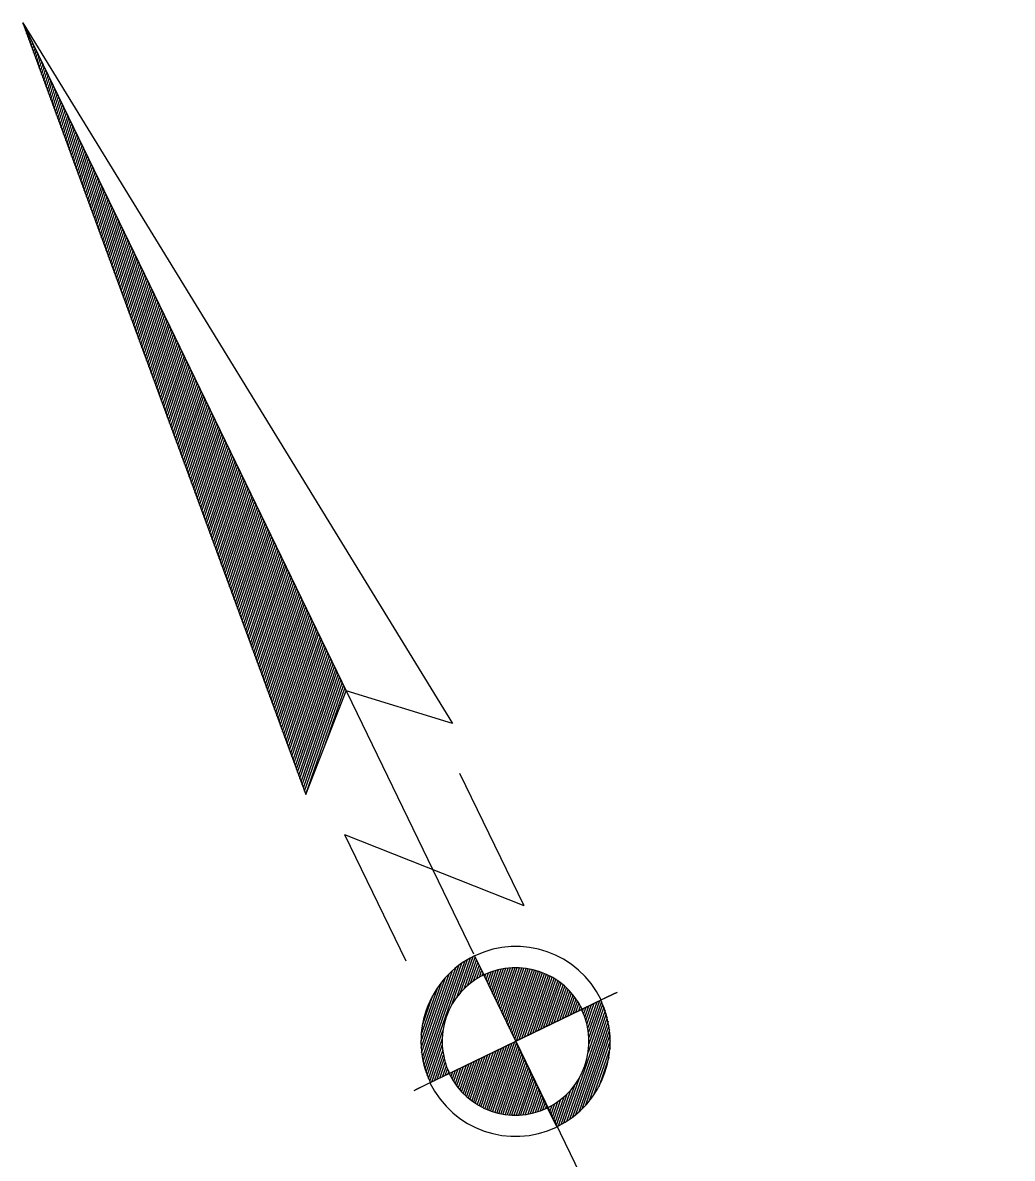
# Model space of a CAD drawing. Extents: x 2356431 to 2371438, y 6972864 to 6982525.
# Drawn here: x 2370646.7 to 2370693.2, y 6981830.7 to 6981884 of the extents above; entities that cross this region are included whole.
import ezdxf

# ---------------------------------------------------------------- set-up
doc = ezdxf.new("R2010")
doc.units = 0
doc.header["$LTSCALE"] = 5.6
doc.layers.add('1', color=7, linetype='Continuous', lineweight=25)

msp = doc.modelspace()

# ---------------------------------------------------------------- linework, layer by layer
at = {"layer": '1'}
for p, q in [((2370646.703, 6981884.014), (2370667.879, 6981840.277)), ((2370646.725, 6981883.95), (2370646.727, 6981883.959)), ((2370646.78, 6981883.803), (2370646.79, 6981883.833)), ((2370646.833, 6981883.656), (2370646.851, 6981883.706)), ((2370646.888, 6981883.508), (2370646.912, 6981883.579)), ((2370646.941, 6981883.361), (2370646.974, 6981883.452)), ((2370646.995, 6981883.212), (2370647.034, 6981883.324)), ((2370647.051, 6981883.064), (2370647.096, 6981883.199)), ((2370647.105, 6981882.917), (2370647.158, 6981883.072)), ((2370647.158, 6981882.77), (2370647.22, 6981882.945)), ((2370647.213, 6981882.621), (2370647.282, 6981882.818)), ((2370647.266, 6981882.473), (2370647.342, 6981882.691)), ((2370647.321, 6981882.326), (2370647.404, 6981882.564)), ((2370647.375, 6981882.178), (2370647.464, 6981882.438)), ((2370647.43, 6981882.031), (2370647.527, 6981882.312)), ((2370647.484, 6981881.883), (2370647.588, 6981882.183)), ((2370647.537, 6981881.735), (2370647.651, 6981882.057)), ((2370647.592, 6981881.588), (2370647.712, 6981881.93)), ((2370647.646, 6981881.44), (2370647.773, 6981881.803)), ((2370647.7, 6981881.291), (2370647.834, 6981881.677)), ((2370647.755, 6981881.145), (2370647.895, 6981881.55)), ((2370647.809, 6981880.998), (2370647.956, 6981881.423)), ((2370647.863, 6981880.85), (2370648.018, 6981881.296)), ((2370647.916, 6981880.702), (2370648.079, 6981881.169)), ((2370647.97, 6981880.554), (2370648.14, 6981881.042)), ((2370648.026, 6981880.407), (2370648.202, 6981880.915)), ((2370648.081, 6981880.258), (2370648.264, 6981880.789)), ((2370648.133, 6981880.11), (2370648.325, 6981880.662)), ((2370648.188, 6981879.961), (2370648.387, 6981880.535)), ((2370648.243, 6981879.815), (2370648.448, 6981880.407)), ((2370648.297, 6981879.668), (2370648.511, 6981880.281)), ((2370648.351, 6981879.521), (2370648.571, 6981880.154)), ((2370648.404, 6981879.373), (2370648.632, 6981880.026)), ((2370648.459, 6981879.225), (2370648.694, 6981879.901)), ((2370648.514, 6981879.077), (2370648.754, 6981879.774)), ((2370648.568, 6981878.928), (2370648.818, 6981879.647)), ((2370648.621, 6981878.782), (2370648.878, 6981879.519)), ((2370648.676, 6981878.634), (2370648.939, 6981879.393)), ((2370648.731, 6981878.486), (2370649.002, 6981879.267)), ((2370648.785, 6981878.339), (2370649.062, 6981879.139)), ((2370648.839, 6981878.191), (2370649.124, 6981879.013)), ((2370648.893, 6981878.043), (2370649.186, 6981878.886)), ((2370648.946, 6981877.896), (2370649.247, 6981878.759)), ((2370649.001, 6981877.748), (2370649.308, 6981878.632)), ((2370649.056, 6981877.6), (2370649.37, 6981878.505)), ((2370649.109, 6981877.453), (2370649.431, 6981878.379)), ((2370649.163, 6981877.305), (2370649.492, 6981878.252)), ((2370649.217, 6981877.157), (2370649.554, 6981878.125)), ((2370649.272, 6981877.01), (2370649.615, 6981877.998)), ((2370649.325, 6981876.862), (2370649.677, 6981877.871)), ((2370649.38, 6981876.713), (2370649.737, 6981877.745)), ((2370649.434, 6981876.567), (2370649.799, 6981877.616)), ((2370649.489, 6981876.42), (2370649.861, 6981877.49)), ((2370649.543, 6981876.271), (2370649.922, 6981877.364)), ((2370649.596, 6981876.123), (2370649.983, 6981877.237)), ((2370649.652, 6981875.975), (2370650.043, 6981877.11)), ((2370649.706, 6981875.828), (2370650.107, 6981876.984)), ((2370649.758, 6981875.681), (2370650.167, 6981876.856)), ((2370649.813, 6981875.534), (2370650.229, 6981876.729)), ((2370649.867, 6981875.384), (2370650.291, 6981876.603)), ((2370649.922, 6981875.237), (2370650.353, 6981876.476)), ((2370649.977, 6981875.09), (2370650.414, 6981876.349)), ((2370650.03, 6981874.94), (2370650.475, 6981876.222)), ((2370650.085, 6981874.794), (2370650.537, 6981876.095)), ((2370650.138, 6981874.646), (2370650.598, 6981875.968)), ((2370650.193, 6981874.499), (2370650.659, 6981875.841)), ((2370650.247, 6981874.352), (2370650.721, 6981875.715)), ((2370650.302, 6981874.204), (2370650.782, 6981875.589)), ((2370650.356, 6981874.055), (2370650.843, 6981875.461)), ((2370650.409, 6981873.908), (2370650.905, 6981875.334)), ((2370650.464, 6981873.76), (2370650.966, 6981875.207)), ((2370650.519, 6981873.613), (2370651.027, 6981875.08)), ((2370650.571, 6981873.465), (2370651.089, 6981874.954)), ((2370650.626, 6981873.318), (2370651.15, 6981874.826)), ((2370650.681, 6981873.17), (2370651.213, 6981874.7)), ((2370650.734, 6981873.023), (2370651.273, 6981874.572)), ((2370650.788, 6981872.874), (2370651.334, 6981874.445)), ((2370650.842, 6981872.726), (2370651.397, 6981874.319)), ((2370650.898, 6981872.579), (2370651.457, 6981874.191)), ((2370650.952, 6981872.433), (2370651.519, 6981874.065)), ((2370651.005, 6981872.284), (2370651.58, 6981873.939)), ((2370651.06, 6981872.136), (2370651.643, 6981873.812)), ((2370651.113, 6981871.988), (2370651.705, 6981873.685)), ((2370651.168, 6981871.84), (2370651.765, 6981873.557)), ((2370651.223, 6981871.693), (2370651.826, 6981873.432)), ((2370651.277, 6981871.545), (2370651.887, 6981873.304)), ((2370651.33, 6981871.397), (2370651.949, 6981873.176)), ((2370651.386, 6981871.249), (2370652.013, 6981873.051)), ((2370651.439, 6981871.102), (2370652.072, 6981872.924)), ((2370651.494, 6981870.954), (2370652.134, 6981872.797)), ((2370651.547, 6981870.807), (2370652.194, 6981872.669)), ((2370651.602, 6981870.659), (2370652.257, 6981872.544)), ((2370651.655, 6981870.512), (2370652.317, 6981872.417)), ((2370651.709, 6981870.364), (2370652.379, 6981872.29)), ((2370651.764, 6981870.217), (2370652.441, 6981872.163)), ((2370651.818, 6981870.069), (2370652.502, 6981872.035)), ((2370651.873, 6981869.921), (2370652.564, 6981871.908)), ((2370651.928, 6981869.773), (2370652.625, 6981871.782)), ((2370651.981, 6981869.624), (2370652.686, 6981871.655)), ((2370652.035, 6981869.477), (2370652.747, 6981871.529)), ((2370652.09, 6981869.33), (2370652.809, 6981871.401)), ((2370652.145, 6981869.182), (2370652.871, 6981871.274)), ((2370652.198, 6981869.035), (2370652.932, 6981871.147)), ((2370652.252, 6981868.886), (2370652.993, 6981871.021)), ((2370652.306, 6981868.74), (2370653.055, 6981870.893)), ((2370652.36, 6981868.591), (2370653.116, 6981870.767)), ((2370652.414, 6981868.445), (2370653.176, 6981870.64)), ((2370652.469, 6981868.296), (2370653.239, 6981870.514)), ((2370652.522, 6981868.148), (2370653.301, 6981870.387)), ((2370652.578, 6981868.001), (2370653.363, 6981870.259)), ((2370652.631, 6981867.854), (2370653.424, 6981870.132)), ((2370652.685, 6981867.706), (2370653.485, 6981870.006)), ((2370652.739, 6981867.558), (2370653.547, 6981869.879)), ((2370652.794, 6981867.41), (2370653.608, 6981869.753)), ((2370652.848, 6981867.262), (2370653.669, 6981869.625)), ((2370652.904, 6981867.115), (2370653.731, 6981869.498)), ((2370652.956, 6981866.966), (2370653.792, 6981869.373)), ((2370653.01, 6981866.82), (2370653.853, 6981869.245)), ((2370653.065, 6981866.673), (2370653.913, 6981869.118)), ((2370653.118, 6981866.524), (2370653.977, 6981868.991)), ((2370653.172, 6981866.376), (2370654.037, 6981868.864)), ((2370653.226, 6981866.23), (2370654.099, 6981868.738)), ((2370653.282, 6981866.081), (2370654.161, 6981868.61)), ((2370653.336, 6981865.933), (2370654.221, 6981868.484)), ((2370653.39, 6981865.785), (2370654.284, 6981868.356)), ((2370653.444, 6981865.638), (2370654.344, 6981868.231)), ((2370653.498, 6981865.491), (2370654.406, 6981868.103)), ((2370653.552, 6981865.343), (2370654.467, 6981867.976)), ((2370653.606, 6981865.195), (2370654.528, 6981867.849)), ((2370653.659, 6981865.048), (2370654.59, 6981867.722)), ((2370653.715, 6981864.9), (2370654.652, 6981867.596)), ((2370653.77, 6981864.752), (2370654.713, 6981867.468)), ((2370653.823, 6981864.605), (2370654.774, 6981867.342)), ((2370653.878, 6981864.457), (2370654.837, 6981867.216)), ((2370653.932, 6981864.309), (2370654.897, 6981867.088)), ((2370653.986, 6981864.161), (2370654.959, 6981866.962)), ((2370654.04, 6981864.014), (2370655.02, 6981866.834)), ((2370654.094, 6981863.865), (2370655.081, 6981866.709)), ((2370654.148, 6981863.719), (2370655.144, 6981866.581)), ((2370654.202, 6981863.57), (2370655.204, 6981866.453)), ((2370654.256, 6981863.424), (2370655.267, 6981866.327)), ((2370654.312, 6981863.275), (2370655.327, 6981866.201)), ((2370654.365, 6981863.128), (2370655.389, 6981866.075)), ((2370654.419, 6981862.979), (2370655.45, 6981865.947)), ((2370654.473, 6981862.833), (2370655.512, 6981865.82)), ((2370654.528, 6981862.684), (2370655.573, 6981865.693)), ((2370654.582, 6981862.536), (2370655.634, 6981865.566)), ((2370654.637, 6981862.389), (2370655.696, 6981865.44)), ((2370654.691, 6981862.241), (2370655.757, 6981865.312)), ((2370654.743, 6981862.093), (2370655.819, 6981865.186)), ((2370654.798, 6981861.945), (2370655.88, 6981865.059)), ((2370654.852, 6981861.798), (2370655.942, 6981864.932)), ((2370654.907, 6981861.651), (2370656.003, 6981864.805)), ((2370654.961, 6981861.503), (2370656.064, 6981864.677)), ((2370655.015, 6981861.356), (2370656.126, 6981864.552)), ((2370655.069, 6981861.208), (2370656.187, 6981864.423)), ((2370655.124, 6981861.06), (2370656.247, 6981864.298)), ((2370655.176, 6981860.912), (2370656.31, 6981864.17)), ((2370655.232, 6981860.764), (2370656.372, 6981864.044)), ((2370655.286, 6981860.618), (2370656.433, 6981863.918)), ((2370655.34, 6981860.468), (2370656.494, 6981863.791)), ((2370655.395, 6981860.323), (2370656.556, 6981863.664)), ((2370655.447, 6981860.173), (2370656.617, 6981863.536)), ((2370655.503, 6981860.027), (2370656.679, 6981863.41)), ((2370655.556, 6981859.878), (2370656.739, 6981863.283)), ((2370655.61, 6981859.732), (2370656.802, 6981863.155)), ((2370655.665, 6981859.584), (2370656.863, 6981863.03)), ((2370655.719, 6981859.434), (2370656.924, 6981862.902)), ((2370655.774, 6981859.287), (2370656.986, 6981862.777)), ((2370655.828, 6981859.14), (2370657.047, 6981862.649)), ((2370655.882, 6981858.992), (2370657.108, 6981862.522)), ((2370655.937, 6981858.846), (2370657.17, 6981862.396)), ((2370655.99, 6981858.697), (2370657.231, 6981862.268)), ((2370656.044, 6981858.549), (2370657.292, 6981862.141)), ((2370656.099, 6981858.402), (2370657.354, 6981862.015)), ((2370656.154, 6981858.255), (2370657.415, 6981861.887)), ((2370656.207, 6981858.107), (2370657.477, 6981861.762)), ((2370656.261, 6981857.959), (2370657.538, 6981861.633)), ((2370656.315, 6981857.811), (2370657.599, 6981861.507)), ((2370656.369, 6981857.664), (2370657.661, 6981861.38)), ((2370656.424, 6981857.516), (2370657.723, 6981861.255)), ((2370656.478, 6981857.369), (2370657.785, 6981861.127)), ((2370656.531, 6981857.221), (2370657.846, 6981861.001)), ((2370656.586, 6981857.072), (2370657.907, 6981860.873)), ((2370656.642, 6981856.925), (2370657.97, 6981860.747)), ((2370656.695, 6981856.776), (2370658.029, 6981860.618)), ((2370656.748, 6981856.629), (2370658.092, 6981860.492)), ((2370656.803, 6981856.482), (2370658.154, 6981860.365)), ((2370656.857, 6981856.335), (2370658.214, 6981860.238)), ((2370656.912, 6981856.187), (2370658.277, 6981860.112)), ((2370656.966, 6981856.039), (2370658.337, 6981859.984)), ((2370657.02, 6981855.891), (2370658.399, 6981859.859)), ((2370657.074, 6981855.743), (2370658.46, 6981859.73)), ((2370657.128, 6981855.596), (2370658.522, 6981859.605)), ((2370657.181, 6981855.449), (2370658.583, 6981859.478)), ((2370657.236, 6981855.3), (2370658.643, 6981859.351)), ((2370657.291, 6981855.153), (2370658.706, 6981859.224)), ((2370657.346, 6981855.006), (2370658.767, 6981859.097)), ((2370657.399, 6981854.858), (2370658.829, 6981858.971)), ((2370657.452, 6981854.709), (2370658.89, 6981858.843)), ((2370657.507, 6981854.562), (2370658.951, 6981858.716)), ((2370657.561, 6981854.415), (2370659.013, 6981858.59)), ((2370657.616, 6981854.267), (2370659.074, 6981858.463)), ((2370657.669, 6981854.119), (2370659.135, 6981858.335)), ((2370657.725, 6981853.971), (2370659.197, 6981858.209)), ((2370657.778, 6981853.823), (2370659.258, 6981858.082)), ((2370657.834, 6981853.677), (2370659.32, 6981857.955)), ((2370657.888, 6981853.528), (2370659.381, 6981857.829)), ((2370657.941, 6981853.38), (2370659.442, 6981857.702)), ((2370657.995, 6981853.232), (2370659.505, 6981857.574)), ((2370658.049, 6981853.084), (2370659.565, 6981857.448)), ((2370658.104, 6981852.937), (2370659.625, 6981857.32)), ((2370658.158, 6981852.79), (2370659.688, 6981857.195)), ((2370658.212, 6981852.641), (2370659.749, 6981857.068)), ((2370658.266, 6981852.495), (2370659.811, 6981856.941)), ((2370658.32, 6981852.347), (2370659.873, 6981856.814)), ((2370658.374, 6981852.199), (2370659.934, 6981856.687)), ((2370658.428, 6981852.051), (2370659.996, 6981856.561)), ((2370658.483, 6981851.903), (2370660.057, 6981856.432)), ((2370658.537, 6981851.755), (2370660.119, 6981856.307)), ((2370658.592, 6981851.608), (2370660.179, 6981856.18)), ((2370658.644, 6981851.46), (2370660.24, 6981856.053)), ((2370658.7, 6981851.313), (2370660.303, 6981855.926)), ((2370658.754, 6981851.166), (2370660.365, 6981855.799)), ((2370658.807, 6981851.017), (2370660.426, 6981855.672)), ((2370658.862, 6981850.87), (2370660.488, 6981855.544)), ((2370658.915, 6981850.723), (2370660.549, 6981855.417)), ((2370658.97, 6981850.575), (2370660.609, 6981855.292)), ((2370659.025, 6981850.427), (2370660.672, 6981855.164)), ((2370659.079, 6981850.28), (2370660.733, 6981855.038)), ((2370659.133, 6981850.132), (2370660.794, 6981854.911)), ((2370659.187, 6981849.984), (2370660.856, 6981854.784)), ((2370659.24, 6981849.836), (2370660.916, 6981854.658)), ((2370659.296, 6981849.688), (2370660.978, 6981854.53)), ((2370659.349, 6981849.54), (2370661.039, 6981854.403)), ((2370659.405, 6981849.393), (2370661.1, 6981854.276)), ((2370659.459, 6981849.245), (2370661.164, 6981854.15)), ((2370659.513, 6981849.097), (2370661.225, 6981854.023)), ((2370659.567, 6981848.949), (2370661.286, 6981853.896)), ((2370659.621, 6981848.802), (2370661.346, 6981853.769)), ((2370659.674, 6981848.655), (2370661.409, 6981853.643)), ((2370659.73, 6981848.508), (2370661.469, 6981853.516)), ((2370659.784, 6981848.359), (2370661.529, 6981853.389)), ((2370659.837, 6981848.211), (2370661.593, 6981853.262)), ((2370659.892, 6981848.064), (2370661.654, 6981853.136)), ((2370659.946, 6981847.916), (2370661.716, 6981853.009)), ((2370659.999, 6981847.768), (2370661.777, 6981852.882)), ((2370660.918, 6981850.107), (2370661.838, 6981852.755)), ((2370667.234, 6981848.755), (2370670.244, 6981842.542)), ((2370661.825, 6981845.876), (2370664.698, 6981839.942)), ((2370661.825, 6981845.876), (2370670.244, 6981842.542)), ((2370665.608, 6981834.864), (2370667.334, 6981839.826)), ((2370665.661, 6981834.708), (2370667.47, 6981839.918)), ((2370666.869, 6981837.881), (2370667.604, 6981840)), ((2370667.096, 6981838.228), (2370667.738, 6981840.076)), ((2370667.279, 6981838.455), (2370667.866, 6981840.142)), ((2370667.445, 6981838.63), (2370667.96, 6981840.111)), ((2370667.601, 6981838.773), (2370668.021, 6981839.983)), ((2370667.749, 6981838.895), (2370668.082, 6981839.858)), ((2370667.93, 6981840.175), (2370668.365, 6981839.278)), ((2370665.447, 6981835.617), (2370666.741, 6981839.335)), ((2370665.482, 6981835.405), (2370666.897, 6981839.482)), ((2370665.519, 6981835.211), (2370667.048, 6981839.61)), ((2370665.562, 6981835.031), (2370667.193, 6981839.725)), ((2370667.891, 6981838.999), (2370668.145, 6981839.731)), ((2370668.027, 6981839.091), (2370668.206, 6981839.604)), ((2370668.159, 6981839.17), (2370668.266, 6981839.477)), ((2370668.292, 6981839.241), (2370668.329, 6981839.35)), ((2370668.414, 6981839.172), (2370668.469, 6981839.325)), ((2370668.477, 6981839.046), (2370668.592, 6981839.376)), ((2370668.538, 6981838.919), (2370668.713, 6981839.423)), ((2370668.599, 6981838.791), (2370668.831, 6981839.464)), ((2370668.661, 6981838.665), (2370668.95, 6981839.497)), ((2370668.723, 6981838.538), (2370669.065, 6981839.527)), ((2370668.783, 6981838.412), (2370669.18, 6981839.553)), ((2370668.844, 6981838.285), (2370669.293, 6981839.575)), ((2370668.907, 6981838.159), (2370669.405, 6981839.592)), ((2370668.968, 6981838.03), (2370669.514, 6981839.605)), ((2370669.029, 6981837.905), (2370669.623, 6981839.615)), ((2370669.09, 6981837.778), (2370669.731, 6981839.62)), ((2370669.152, 6981837.651), (2370669.837, 6981839.623)), ((2370669.213, 6981837.523), (2370669.941, 6981839.622)), ((2370669.275, 6981837.396), (2370670.047, 6981839.618)), ((2370669.336, 6981837.27), (2370670.15, 6981839.611)), ((2370669.398, 6981837.142), (2370670.252, 6981839.603)), ((2370669.458, 6981837.018), (2370670.353, 6981839.589)), ((2370669.52, 6981836.89), (2370670.453, 6981839.574)), ((2370669.581, 6981836.763), (2370670.552, 6981839.555)), ((2370669.642, 6981836.636), (2370670.651, 6981839.534)), ((2370669.704, 6981836.509), (2370670.747, 6981839.51)), ((2370669.766, 6981836.381), (2370670.843, 6981839.483)), ((2370669.827, 6981836.256), (2370670.939, 6981839.456)), ((2370669.907, 6981836.181), (2370671.034, 6981839.421)), ((2370670.034, 6981836.242), (2370671.126, 6981839.388)), ((2370670.161, 6981836.302), (2370671.22, 6981839.349)), ((2370670.287, 6981836.364), (2370671.311, 6981839.309)), ((2370670.414, 6981836.426), (2370671.402, 6981839.266)), ((2370665.416, 6981836.128), (2370666.397, 6981838.955)), ((2370665.424, 6981835.852), (2370666.575, 6981839.164)), ((2370670.541, 6981836.488), (2370671.491, 6981839.221)), ((2370670.668, 6981836.549), (2370671.579, 6981839.172)), ((2370670.795, 6981836.61), (2370671.667, 6981839.121)), ((2370670.92, 6981836.673), (2370671.753, 6981839.066)), ((2370671.048, 6981836.733), (2370671.84, 6981839.01)), ((2370671.175, 6981836.796), (2370671.924, 6981838.949)), ((2370671.303, 6981836.856), (2370672.007, 6981838.886)), ((2370671.429, 6981836.918), (2370672.09, 6981838.818)), ((2370671.556, 6981836.979), (2370672.171, 6981838.748)), ((2370665.425, 6981836.459), (2370666.201, 6981838.691)), ((2370665.481, 6981836.923), (2370665.957, 6981838.29)), ((2370674.543, 6981838.426), (2370666.756, 6981834.655)), ((2370671.682, 6981837.041), (2370672.252, 6981838.675)), ((2370671.809, 6981837.101), (2370672.331, 6981838.599)), ((2370671.935, 6981837.163), (2370672.406, 6981838.517)), ((2370672.063, 6981837.224), (2370672.484, 6981838.432)), ((2370672.191, 6981837.286), (2370672.56, 6981838.344)), ((2370672.317, 6981837.348), (2370672.632, 6981838.25)), ((2370673.857, 6981838.093), (2370674.646, 6981838.476)), ((2370665.179, 6981833.892), (2370672.965, 6981837.662)), ((2370672.444, 6981837.409), (2370672.702, 6981838.153)), ((2370672.57, 6981837.47), (2370672.772, 6981838.051)), ((2370672.697, 6981837.532), (2370672.84, 6981837.942)), ((2370672.826, 6981837.593), (2370672.905, 6981837.826)), ((2370672.951, 6981837.655), (2370672.968, 6981837.707)), ((2370672.965, 6981837.662), (2370673.864, 6981838.097)), ((2370673.038, 6981837.696), (2370673.001, 6981837.589)), ((2370673.164, 6981837.758), (2370673.058, 6981837.452)), ((2370673.291, 6981837.819), (2370673.113, 6981837.306)), ((2370673.418, 6981837.881), (2370673.164, 6981837.15)), ((2370673.544, 6981837.942), (2370673.211, 6981836.979)), ((2370673.672, 6981838.003), (2370673.252, 6981836.794)), ((2370674.009, 6981837.759), (2370673.273, 6981835.641)), ((2370673.798, 6981838.065), (2370673.284, 6981836.585)), ((2370673.894, 6981838.032), (2370673.306, 6981836.343)), ((2370673.952, 6981837.899), (2370673.309, 6981836.048)), ((2370674.063, 6981837.611), (2370672.252, 6981832.4)), ((2370674.113, 6981837.453), (2370672.389, 6981832.491)), ((2370674.162, 6981837.285), (2370672.53, 6981832.593)), ((2370665.714, 6981834.558), (2370666.45, 6981836.676)), ((2370674.205, 6981837.106), (2370672.674, 6981832.706)), ((2370674.243, 6981836.912), (2370672.826, 6981832.836)), ((2370674.274, 6981836.7), (2370672.982, 6981832.982)), ((2370665.77, 6981834.417), (2370666.412, 6981836.267)), ((2370669.689, 6981836.075), (2370668.596, 6981832.929)), ((2370669.816, 6981836.137), (2370668.689, 6981832.896)), ((2370669.896, 6981836.061), (2370668.783, 6981832.862)), ((2370669.852, 6981836.153), (2370669.822, 6981836.14)), ((2370669.868, 6981836.172), (2370693.2, 6981787.986)), ((2370669.871, 6981836.163), (2370669.9, 6981836.177)), ((2370674.297, 6981836.464), (2370673.147, 6981833.155)), ((2370674.307, 6981836.189), (2370673.325, 6981833.363)), ((2370665.83, 6981834.285), (2370666.417, 6981835.975)), ((2370665.923, 6981834.252), (2370666.439, 6981835.732)), ((2370666.05, 6981834.313), (2370666.471, 6981835.525)), ((2370668.548, 6981835.522), (2370667.798, 6981833.368)), ((2370668.674, 6981835.583), (2370667.883, 6981833.307)), ((2370668.801, 6981835.646), (2370667.968, 6981833.25)), ((2370668.928, 6981835.706), (2370668.055, 6981833.195)), ((2370669.055, 6981835.769), (2370668.143, 6981833.144)), ((2370669.182, 6981835.83), (2370668.232, 6981833.097)), ((2370669.31, 6981835.891), (2370668.322, 6981833.05)), ((2370669.435, 6981835.952), (2370668.413, 6981833.008)), ((2370669.561, 6981836.014), (2370668.503, 6981832.967)), ((2370669.957, 6981835.935), (2370668.879, 6981832.833)), ((2370670.018, 6981835.808), (2370668.976, 6981832.806)), ((2370670.08, 6981835.682), (2370669.073, 6981832.782)), ((2370670.142, 6981835.553), (2370669.171, 6981832.761)), ((2370674.298, 6981835.858), (2370673.522, 6981833.626)), ((2370666.178, 6981834.376), (2370666.512, 6981835.336)), ((2370666.305, 6981834.437), (2370666.559, 6981835.167)), ((2370666.431, 6981834.497), (2370666.61, 6981835.011)), ((2370667.533, 6981835.03), (2370667.164, 6981833.972)), ((2370667.66, 6981835.092), (2370667.239, 6981833.884)), ((2370667.787, 6981835.154), (2370667.316, 6981833.799)), ((2370667.913, 6981835.217), (2370667.393, 6981833.718)), ((2370668.041, 6981835.277), (2370667.472, 6981833.641)), ((2370668.166, 6981835.339), (2370667.552, 6981833.569)), ((2370668.294, 6981835.399), (2370667.633, 6981833.498)), ((2370668.42, 6981835.462), (2370667.715, 6981833.431)), ((2370670.203, 6981835.429), (2370669.27, 6981832.744)), ((2370670.265, 6981835.301), (2370669.37, 6981832.727)), ((2370670.326, 6981835.174), (2370669.471, 6981832.716)), ((2370670.387, 6981835.047), (2370669.574, 6981832.706)), ((2370674.243, 6981835.396), (2370673.766, 6981834.025)), ((2370666.756, 6981834.655), (2370665.86, 6981834.221)), ((2370666.557, 6981834.56), (2370666.665, 6981834.866)), ((2370666.685, 6981834.62), (2370666.721, 6981834.729)), ((2370666.773, 6981834.662), (2370666.754, 6981834.612)), ((2370666.899, 6981834.725), (2370666.818, 6981834.489)), ((2370667.024, 6981834.785), (2370666.883, 6981834.377)), ((2370667.152, 6981834.846), (2370666.949, 6981834.267)), ((2370667.279, 6981834.908), (2370667.021, 6981834.165)), ((2370667.405, 6981834.969), (2370667.093, 6981834.067)), ((2370670.448, 6981834.919), (2370669.677, 6981832.698)), ((2370670.511, 6981834.793), (2370669.78, 6981832.695)), ((2370670.573, 6981834.666), (2370669.886, 6981832.694)), ((2370670.633, 6981834.54), (2370669.991, 6981832.697)), ((2370665.866, 6981834.224), (2370665.075, 6981833.841)), ((2370670.694, 6981834.413), (2370670.1, 6981832.704)), ((2370670.757, 6981834.285), (2370670.209, 6981832.712)), ((2370670.817, 6981834.16), (2370670.318, 6981832.724)), ((2370670.878, 6981834.031), (2370670.43, 6981832.741)), ((2370670.939, 6981833.906), (2370670.543, 6981832.763)), ((2370672.628, 6981834.088), (2370671.986, 6981832.241)), ((2370672.853, 6981834.435), (2370672.117, 6981832.316)), ((2370671.002, 6981833.779), (2370670.658, 6981832.79)), ((2370671.063, 6981833.651), (2370670.774, 6981832.818)), ((2370671.125, 6981833.525), (2370670.892, 6981832.854)), ((2370671.185, 6981833.399), (2370671.01, 6981832.894)), ((2370671.975, 6981833.422), (2370671.64, 6981832.46)), ((2370672.121, 6981833.544), (2370671.701, 6981832.333)), ((2370672.276, 6981833.686), (2370671.764, 6981832.205)), ((2370672.445, 6981833.863), (2370671.857, 6981832.174)), ((2370671.247, 6981833.272), (2370671.131, 6981832.939)), ((2370671.308, 6981833.145), (2370671.255, 6981832.992)), ((2370671.794, 6981832.142), (2370671.359, 6981833.04)), ((2370671.431, 6981833.077), (2370671.395, 6981832.966)), ((2370671.562, 6981833.146), (2370671.457, 6981832.84)), ((2370671.695, 6981833.227), (2370671.517, 6981832.714)), ((2370671.832, 6981833.317), (2370671.58, 6981832.587))]:
    msp.add_line(p, q, dxfattribs=at)
for points in [[(2370660.004, 6981847.756), (2370661.898, 6981852.629), (2370646.703, 6981884.014)], [(2370666.896, 6981851.093), (2370661.898, 6981852.629), (2370646.703, 6981884.014)]]:
    msp.add_lwpolyline(points, close=True, dxfattribs=at)
for points in [[(2370672.986, 6981837.671), (2370669.871, 6981836.163), (2370668.365, 6981839.278)], [(2370666.736, 6981834.645), (2370669.852, 6981836.153), (2370671.359, 6981833.04)]]:
    msp.add_lwpolyline(points, dxfattribs=at)
for centre, radius, start, end in [((2370669.872, 6981836.163), 4.457, 25.8368, 115.6518), ((2370669.872, 6981836.163), 4.457, 115.8368, 205.8368), ((2370669.872, 6981836.163), 3.461, 115.8368, 205.8368), ((2370669.872, 6981836.163), 3.461, 25.8368, 115.8368), ((2370669.851, 6981836.154), 3.461, 295.8368, 25.8368), ((2370669.851, 6981836.154), 4.457, 295.8368, 25.8368), ((2370669.851, 6981836.154), 3.461, 205.8368, 295.8368), ((2370669.851, 6981836.154), 4.457, 205.8368, 295.6517)]:
    msp.add_arc(centre, radius, start, end, dxfattribs=at)

doc.saveas('drawing.dxf')
